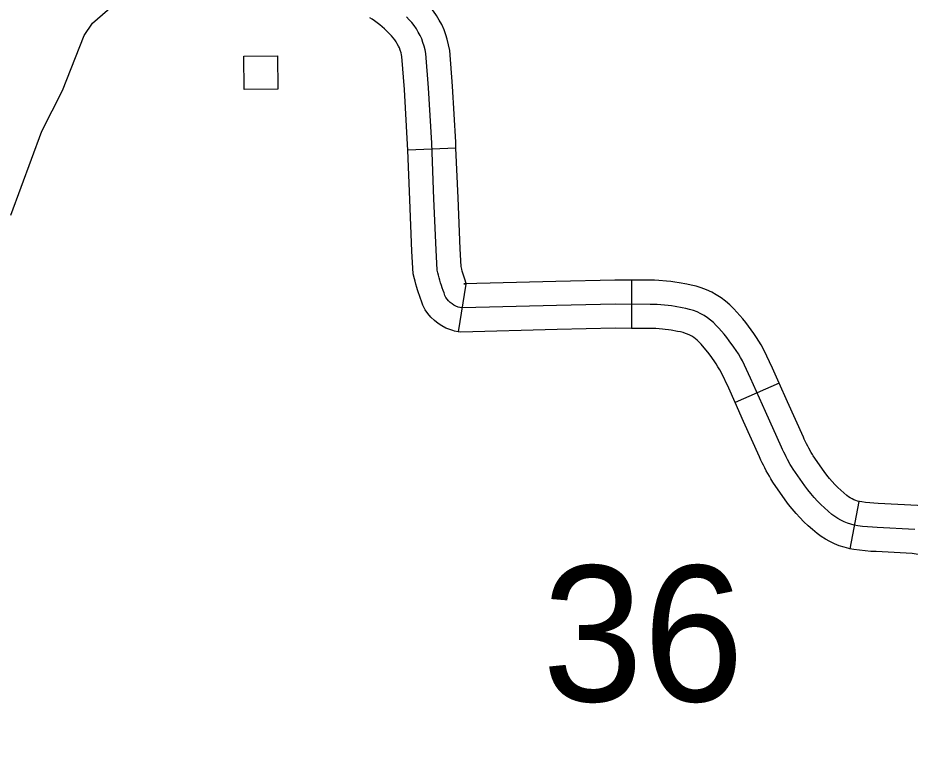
# Model space of a CAD drawing. Extents: x -19 to 366, y -4 to 359.
# Drawn here: x 162.167 to 162.694, y 180.299 to 180.729 of the extents above; entities that cross this region are included whole.
import ezdxf

# ---------------------------------------------------------------- set-up
doc = ezdxf.new("R2010")
doc.units = 0
for name, color, linetype in [('Level 32', 7, 'Continuous'), ('Level 5', 7, 'Continuous'), ('Level 56', 7, 'Continuous'), ('Level 60', 7, 'Continuous'), ('Level 9', 7, 'Continuous')]:
    doc.layers.add(name, color=color, linetype=linetype)

msp = doc.modelspace()

# ---------------------------------------------------------------- linework, layer by layer
at = {"layer": 'Level 32'}
for p, q in [((162.42558, 180.65189), (162.3972, 180.65072)), ((162.43138, 180.57175), (162.42691, 180.5437)), ((162.52917, 180.57404), (162.52906, 180.54563)), ((162.61626, 180.51336), (162.59029, 180.50186)), ((162.66336, 180.44352), (162.65807, 180.41561))]:
    msp.add_line(p, q, dxfattribs=at)
for points in [[(162.42558, 180.65189), (162.42543, 180.65558), (162.42349, 180.68852), (162.42188, 180.70961), (162.42126, 180.71303), (162.42045, 180.71619), (162.41955, 180.71891), (162.41855, 180.72177), (162.41715, 180.72484), (162.41573, 180.72746), (162.41415, 180.73017), (162.41229, 180.73276), (162.41044, 180.73517), (162.40855, 180.73726), (162.40667, 180.73933), (162.4027, 180.74321), (162.40058, 180.74506), (162.39836, 180.74695), (162.39403, 180.75017), (162.39152, 180.7519), (162.38937, 180.75319)], [(162.3972, 180.65072), (162.39706, 180.65416), (162.39515, 180.6866), (162.39366, 180.70599), (162.39349, 180.70697), (162.39317, 180.7082), (162.39267, 180.70974), (162.39217, 180.71113), (162.3917, 180.71218), (162.39096, 180.71354), (162.39029, 180.71468), (162.38949, 180.7158), (162.38858, 180.71698), (162.38748, 180.71821), (162.38622, 180.71959), (162.38342, 180.72233), (162.38204, 180.72353), (162.38066, 180.72471), (162.37748, 180.72707), (162.37612, 180.72801), (162.37472, 180.72885)], [(162.42777, 180.55798), (162.42681, 180.55825), (162.42552, 180.55872), (162.42436, 180.55938), (162.42328, 180.56004), (162.42223, 180.5609), (162.42126, 180.56182), (162.42042, 180.56287), (162.41968, 180.56392), (162.41908, 180.5651), (162.41854, 180.56654), (162.41799, 180.56804), (162.4175, 180.56948), (162.41701, 180.57098), (162.41654, 180.57248), (162.41611, 180.57399), (162.41562, 180.57549), (162.41526, 180.577), (162.41484, 180.5785), (162.41446, 180.58001), (162.4138, 180.59193), (162.4126, 180.62205), (162.41124, 180.65487), (162.40932, 180.68756), (162.40777, 180.7078), (162.40737, 180.71), (162.40681, 180.7122), (162.40611, 180.71433), (162.40536, 180.71645), (162.40442, 180.71851), (162.40334, 180.7205), (162.40222, 180.72243), (162.40089, 180.72428), (162.39951, 180.72607), (162.39801, 180.72774), (162.39645, 180.72946)], [(162.4269, 180.5437), (162.42476, 180.54404), (162.42373, 180.54436), (162.42246, 180.54472), (162.41953, 180.54578), (162.41714, 180.54715), (162.41504, 180.54843), (162.41285, 180.55022), (162.41078, 180.55218), (162.40905, 180.55434), (162.40749, 180.55656), (162.40606, 180.55936), (162.40521, 180.56163), (162.40459, 180.56333), (162.40404, 180.56496), (162.40348, 180.56664), (162.40292, 180.56843), (162.40252, 180.56984), (162.40193, 180.57164), (162.40151, 180.57345), (162.40111, 180.57485), (162.40036, 180.57787), (162.39961, 180.59126), (162.3984, 180.62147), (162.3972, 180.65072)], [(162.43178, 180.57169), (162.4314, 180.57275), (162.43097, 180.574), (162.43053, 180.57533), (162.43015, 180.57654), (162.4297, 180.57814), (162.42931, 180.57934), (162.42902, 180.58054), (162.42857, 180.58215), (162.42799, 180.59261), (162.42679, 180.62262), (162.42558, 180.65189)], [(162.52917, 180.57404), (162.51934, 180.57408), (162.48454, 180.57336), (162.43027, 180.57193), (162.43137, 180.57175)], [(162.61626, 180.51336), (162.61238, 180.52213), (162.60726, 180.53307), (162.60565, 180.53584), (162.60423, 180.53812), (162.60285, 180.54029), (162.60131, 180.54261), (162.59821, 180.54691), (162.59654, 180.54904), (162.59484, 180.55121), (162.59136, 180.55517), (162.58951, 180.5572), (162.5872, 180.55954), (162.58464, 180.56169), (162.58202, 180.56365), (162.57916, 180.56547), (162.57645, 180.56694), (162.57343, 180.56839), (162.57029, 180.56957), (162.56731, 180.5705), (162.56441, 180.57123), (162.56185, 180.57177), (162.55726, 180.5726), (162.55475, 180.57298), (162.55242, 180.57327), (162.54985, 180.57357), (162.54521, 180.57384), (162.5427, 180.574), (162.54014, 180.574), (162.52917, 180.57404)], [(162.69639, 180.42703), (162.67414, 180.42814), (162.67125, 180.42826), (162.66837, 180.42847), (162.66552, 180.42879), (162.66267, 180.42919), (162.6606, 180.42959), (162.65857, 180.43011), (162.65658, 180.43077), (162.65462, 180.43155), (162.65272, 180.43246), (162.65089, 180.43348), (162.64913, 180.43463), (162.64743, 180.43588), (162.64517, 180.43773), (162.64299, 180.43967), (162.64087, 180.44168), (162.63881, 180.44376), (162.63686, 180.44592), (162.63494, 180.44814), (162.63314, 180.45043), (162.63139, 180.45278), (162.62447, 180.46263), (162.62362, 180.46406), (162.62282, 180.46542), (162.62122, 180.46828), (162.62047, 180.46978), (162.61974, 180.47121), (162.61901, 180.4727), (162.61825, 180.47414), (162.61759, 180.47563), (162.60819, 180.49653), (162.59945, 180.51624), (162.59467, 180.52646), (162.59347, 180.52851), (162.5922, 180.53056), (162.59094, 180.53255), (162.58962, 180.53453), (162.58686, 180.53837), (162.58536, 180.54028), (162.5839, 180.54214), (162.58077, 180.54571), (162.5792, 180.54743), (162.57756, 180.54909), (162.57581, 180.55055), (162.57395, 180.55195), (162.57195, 180.55322), (162.56997, 180.5543), (162.56786, 180.55531), (162.56568, 180.55613), (162.56345, 180.55682), (162.56121, 180.55739), (162.55911, 180.55783), (162.55492, 180.55859), (162.55283, 180.55891), (162.55074, 180.55916), (162.5486, 180.55941), (162.54435, 180.55967), (162.54226, 180.55979), (162.54011, 180.55979), (162.51946, 180.55987), (162.48488, 180.55916), (162.42934, 180.5577), (162.42801, 180.55791), (162.42777, 180.55798)], [(162.52906, 180.54563), (162.51958, 180.54567), (162.48521, 180.54496), (162.4284, 180.54346), (162.42691, 180.5437)], [(162.59029, 180.50186), (162.58652, 180.51036), (162.58208, 180.51986), (162.5813, 180.52119), (162.58018, 180.523), (162.57903, 180.52481), (162.57794, 180.52645), (162.5755, 180.52983), (162.57418, 180.53152), (162.57297, 180.53306), (162.57018, 180.53624), (162.56889, 180.53766), (162.56793, 180.53863), (162.56698, 180.53942), (162.56588, 180.54025), (162.56474, 180.54097), (162.56349, 180.54165), (162.56228, 180.54223), (162.56106, 180.54269), (162.5596, 180.54314), (162.55801, 180.54355), (162.55638, 180.54389), (162.55259, 180.54458), (162.55091, 180.54483), (162.54905, 180.54506), (162.54735, 180.54526), (162.5435, 180.54549), (162.54183, 180.54559), (162.54008, 180.54559), (162.52906, 180.54563)], [(162.66371, 180.44345), (162.66259, 180.44375), (162.66144, 180.44412), (162.66032, 180.44457), (162.65926, 180.44508), (162.65823, 180.44565), (162.65722, 180.44631), (162.65617, 180.44709), (162.65439, 180.44855), (162.65258, 180.45015), (162.65082, 180.45182), (162.64914, 180.45352), (162.6475, 180.45533), (162.64592, 180.45716), (162.64443, 180.45906), (162.6429, 180.46111), (162.63641, 180.47035), (162.63586, 180.47127), (162.63515, 180.47248), (162.63376, 180.47496), (162.63314, 180.4762), (162.63245, 180.47755), (162.63168, 180.47913), (162.63105, 180.48032), (162.63057, 180.48142), (162.62115, 180.50232), (162.61626, 180.51336)], [(162.65807, 180.41561), (162.65748, 180.41572), (162.65455, 180.41648), (162.65172, 180.41741), (162.64892, 180.41853), (162.64618, 180.41984), (162.64355, 180.42132), (162.64104, 180.42294), (162.6387, 180.42467), (162.63596, 180.42692), (162.6334, 180.42919), (162.63091, 180.43154), (162.62849, 180.434), (162.62621, 180.43651), (162.62396, 180.43912), (162.62186, 180.4418), (162.61989, 180.44445), (162.61253, 180.45491), (162.61138, 180.45685), (162.61049, 180.45837), (162.60868, 180.46161), (162.6078, 180.46335), (162.60703, 180.46487), (162.60634, 180.46628), (162.60545, 180.46796), (162.60462, 180.46985), (162.59522, 180.49073), (162.59029, 180.50186)], [(162.76214, 180.42347), (162.7519, 180.42648), (162.74022, 180.43014), (162.72113, 180.43668), (162.70959, 180.4392), (162.69793, 180.44118), (162.67478, 180.44233), (162.67207, 180.44244), (162.66968, 180.44262), (162.6673, 180.44288), (162.665, 180.44321), (162.66336, 180.44352)], [(162.75412, 180.39621), (162.74364, 180.3993), (162.73137, 180.40314), (162.71347, 180.40928), (162.70418, 180.41131), (162.69484, 180.41289), (162.6735, 180.41395), (162.67042, 180.41408), (162.66707, 180.41433), (162.66375, 180.41469), (162.66034, 180.41518), (162.65807, 180.41561)]]:
    msp.add_lwpolyline(points, dxfattribs=at)
at = {"layer": 'Level 56'}
msp.add_lwpolyline([(162.30068, 180.68656), (162.30048, 180.70627), (162.32025, 180.70647), (162.32045, 180.68676)], close=True, dxfattribs=at)
at = {"layer": 'Level 60'}
for points in [[(168.79024, 2.24423), (168.56072, 10.86154), (168.3304, 19.47898), (168.09927, 28.09654), (167.86734, 36.71424), (167.63461, 45.33207), (167.40109, 53.95003), (167.16676, 62.56812), (166.93164, 71.18634), (166.69573, 79.80469), (166.45902, 88.42317), (166.22151, 97.04178), (165.98322, 105.66053), (165.74413, 114.27941), (165.50426, 122.89842), (165.26359, 131.51756), (165.02214, 140.13684), (164.7799, 148.75625), (164.53687, 157.3758), (164.29307, 165.99547), (164.04847, 174.61528), (163.8031, 183.23523), (163.55694, 191.85531), (163.31001, 200.47553), (163.06229, 209.09588), (162.8138, 217.71636), (162.56453, 226.33698), (162.31449, 234.95774), (162.06367, 243.57863), (161.81208, 252.19966), (161.55972, 260.82082), (161.30659, 269.44212), (161.05269, 278.06356), (160.79802, 286.68514), (160.54258, 295.30685), (160.28638, 303.9287), (160.02941, 312.55068), (159.77168, 321.1728), (159.51318, 329.79507), (159.25393, 338.41747), (158.99391, 347.04)], [(0, 172.2839), (7.1335, 172.2883), (14.26699, 172.30153), (21.40046, 172.32356), (28.53389, 172.35442), (35.66729, 172.39408), (42.80062, 172.44256), (49.9339, 172.49986), (57.06709, 172.56597), (64.2002, 172.6409), (71.33321, 172.72464), (78.46611, 172.81719), (85.59889, 172.91856), (92.73155, 173.02874), (99.86406, 173.14774), (106.99641, 173.27555), (114.12861, 173.41217), (121.26063, 173.5576), (128.39246, 173.71185), (135.5241, 173.87492), (142.65553, 174.04679), (149.78674, 174.22748), (156.91773, 174.41697), (164.04847, 174.61528), (171.17897, 174.82241), (178.3092, 175.03834), (185.43916, 175.26308), (192.56884, 175.49664), (199.69822, 175.739), (206.8273, 175.99017), (213.95607, 176.25015), (221.0845, 176.51895), (228.2126, 176.79655), (235.34035, 177.08295), (242.46774, 177.37817), (249.59476, 177.68219), (256.7214, 177.99502), (263.84765, 178.31666), (270.97349, 178.6471), (278.09893, 178.98634), (285.22393, 179.33439), (292.3485, 179.69125), (299.47263, 180.05691), (306.59629, 180.43137), (313.71949, 180.81463), (320.84221, 181.2067), (327.96444, 181.60757), (335.08617, 182.01724), (342.20739, 182.4357)]]:
    msp.add_spline(points, degree=3, dxfattribs=at)
at = {"layer": 'Level 9'}
msp.add_lwpolyline([(162.16288, 180.61239), (162.18131, 180.66195), (162.19338, 180.686), (162.20612, 180.71841), (162.21116, 180.72568), (162.22299, 180.73587)], dxfattribs=at)

# ---------------------------------------------------------------- texts
at = {"layer": 'Level 5'}
msp.add_text('36', height=0.08, dxfattribs=at).set_placement((162.4765, 180.32559))

doc.saveas('drawing.dxf')
